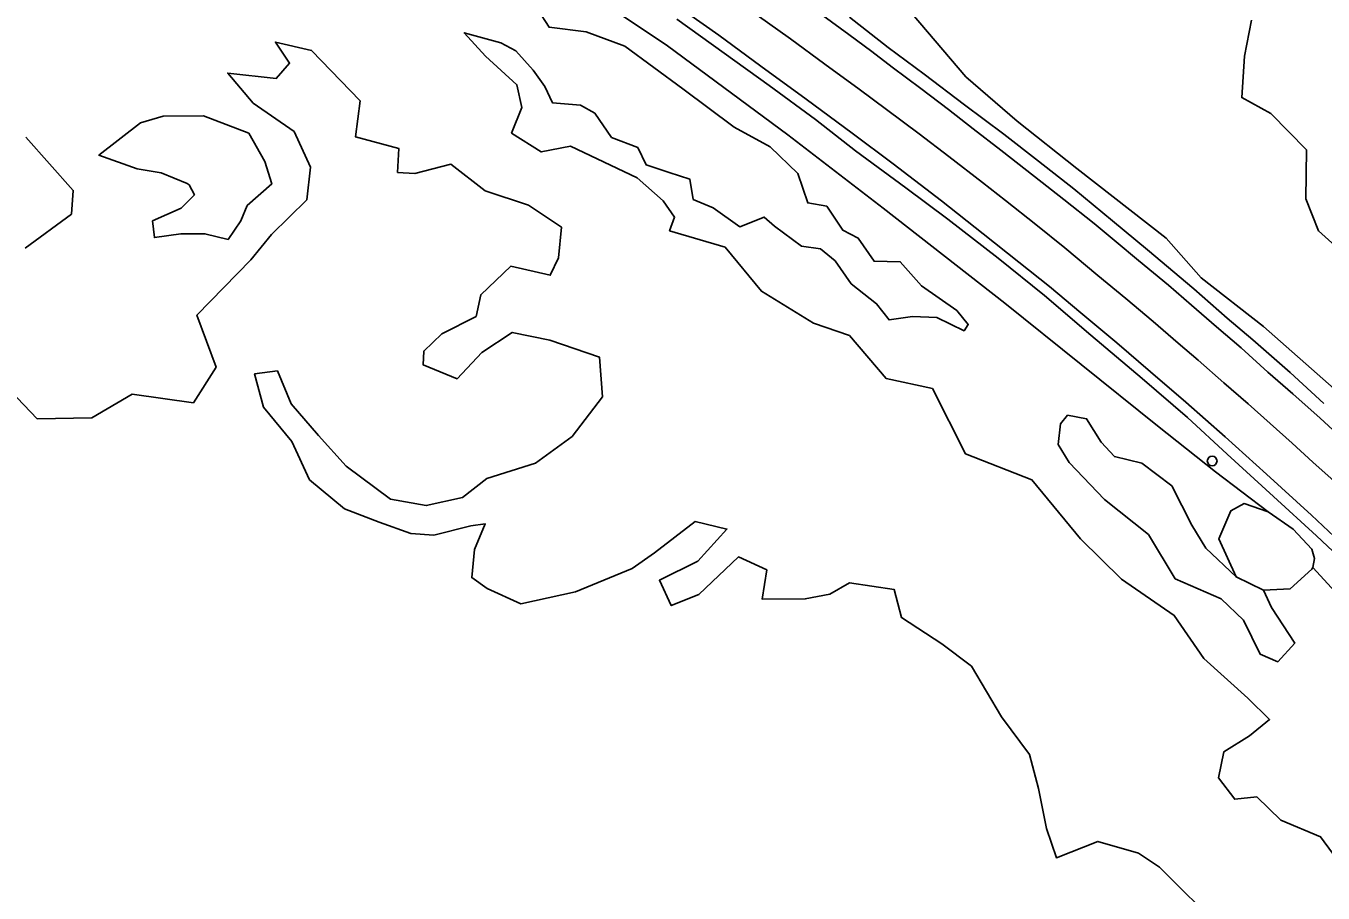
# Model space of a CAD drawing. Extents: x 2160437 to 2172832, y 205694 to 212444.
# Drawn here: x 2170821.8 to 2171222.4, y 206970.1 to 207237.9 of the extents above; entities that cross this region are included whole.
import ezdxf

# ---------------------------------------------------------------- set-up
doc = ezdxf.new("R2010")
doc.units = 0
for name, color, linetype in [('Default', 7, 'Continuous'), ('RD_EX_LaneStripe', 7, 'Continuous'), ('RD_EX_Road', 7, 'Continuous'), ('RD_EX_Road_Post', 7, 'Continuous'), ('RD_EX_VEG_ShrubLine', 7, 'Continuous'), ('RD_EX_VEG_TreeLine', 7, 'Continuous')]:
    doc.layers.add(name, color=color, linetype=linetype)

# ---------------------------------------------------------------- blocks, each defined once
blk = doc.blocks.new('POST')
at = {"layer": 'Default'}
for start, end in [(90, 270), (270, 90)]:
    blk.add_arc((0, 0), 0.0417, start, end, dxfattribs=at)

msp = doc.modelspace()

# ---------------------------------------------------------------- linework, layer by layer
at = {"layer": 'RD_EX_LaneStripe'}
msp.add_lwpolyline([(2171226.72, 207096.47), (2171219.19, 207103.17), (2171212.83, 207109.03), (2171205.98, 207115.15), (2171199.19, 207121.19), (2171191.71, 207127.72), (2171183.75, 207134.65), (2171177.65, 207139.98), (2171169.85, 207146.64), (2171161.44, 207153.7), (2171152.77, 207160.86), (2171142.61, 207169.34), (2171133.62, 207176.54), (2171124.28, 207183.95), (2171117.21, 207189.56), (2171106.8, 207197.54), (2171097.65, 207204.54), (2171087.5, 207212.09), (2171079.13, 207218.35), (2171068.47, 207226.14), (2171057.86, 207233.96), (2171047.6, 207241.26)], dxfattribs=at)
at = {"layer": 'RD_EX_Road'}
for points in [[(2171234.51, 207072.02), (2171218.83, 207086.79), (2171204.84, 207099.52), (2171192.09, 207111.02), (2171179.99, 207121.7), (2171169.08, 207131.09), (2171158.63, 207140.04), (2171147.56, 207149.26), (2171137.9, 207157.44), (2171128.41, 207164.97), (2171117.42, 207173.74), (2171104.53, 207183.88), (2171089.58, 207195.31), (2171076.91, 207204.76), (2171062.74, 207215.32), (2171048.75, 207225.51), (2171035.72, 207235.06), (2171020.23, 207246.05)], [(2171230.66, 207108.37), (2171221.5, 207116.75), (2171213.03, 207124.28), (2171205.33, 207131.01), (2171197.03, 207138.48), (2171189.48, 207144.97), (2171181.69, 207151.65), (2171174.62, 207157.81), (2171165.38, 207165.46), (2171158.43, 207171.24), (2171151.62, 207176.9), (2171142.33, 207184.27), (2171133.21, 207191.4), (2171122.85, 207199.56), (2171114.26, 207206.17), (2171106.65, 207212.08), (2171098.14, 207218.54), (2171089.25, 207225.17), (2171083.01, 207229.98), (2171075.94, 207235.22), (2171067.86, 207241.12)], [(2171235.55, 207066.14), (2171220.35, 207080.41), (2171207.04, 207092.56), (2171192.72, 207105.68), (2171180.48, 207116.96), (2171166.5, 207129.01), (2171150.68, 207142.37), (2171136.32, 207154.67), (2171121.98, 207166.15), (2171106.5, 207178.25), (2171093.51, 207187.96), (2171078, 207199.39), (2171065.56, 207209), (2171051.28, 207219.5), (2171037.38, 207229.55), (2171022.79, 207239.97)], [(2171076.1, 207240.67), (2171088.07, 207231.3), (2171099.14, 207222.97), (2171111.66, 207213.58), (2171123.73, 207204.5), (2171134.43, 207196.1), (2171145.38, 207187.56), (2171157.28, 207177.77), (2171168.16, 207168.81), (2171182.44, 207156.77), (2171192.76, 207147.7), (2171200.67, 207140.92), (2171212.19, 207130.92), (2171222.59, 207121.36)]]:
    msp.add_lwpolyline(points, dxfattribs=at)
at = {"layer": 'RD_EX_VEG_ShrubLine'}
for points in [[(2170969.33, 207265.74), (2170994.22, 207249.07), (2171019.95, 207231.81), (2171057.1, 207204.29), (2171086.49, 207181.68), (2171124.11, 207152.31), (2171171.23, 207114.4), (2171189.11, 207100.25), (2171205.42, 207087.84)], [(2171230.13, 206975.88), (2171221.59, 206987.47), (2171209.35, 206992.6), (2171201.86, 206999.83), (2171195.08, 206999.07), (2171190.06, 207005.67), (2171191.74, 207013.77), (2171199.63, 207018.71), (2171205.82, 207023.72), (2171199.14, 207030.27), (2171185.51, 207042.57), (2171176.41, 207055.84), (2171160.12, 207067.02), (2171147.48, 207079.47), (2171132.42, 207097.74), (2171111.91, 207105.75), (2171101.72, 207125.96), (2171087.43, 207129.07), (2171076.1, 207142.35), (2171064.98, 207146.14), (2171048.9, 207156), (2171037.68, 207169.54), (2171020.55, 207174.67), (2171022.07, 207178.87), (2171018.55, 207183.86), (2171010.52, 207191.02), (2170990, 207200.78), (2170980.93, 207199.03), (2170971.74, 207204.8), (2170974.97, 207212.7), (2170973.42, 207219.74), (2170963.72, 207228.6), (2170957.14, 207235.81), (2170968.44, 207232.65), (2170973.04, 207230.23), (2170978.46, 207224.26), (2170982.07, 207219.23), (2170984.43, 207214.16), (2170993, 207213.49), (2170997.43, 207210.93), (2171002.65, 207203.43), (2171010.72, 207200.32), (2171013.29, 207195.06), (2171020.46, 207192.67), (2171026.84, 207190.55), (2171027.87, 207184.36), (2171034.01, 207181.74), (2171042.21, 207175.82), (2171049.74, 207178.89), (2171052.94, 207176.08), (2171061.31, 207169.88), (2171067.19, 207169.12), (2171071.67, 207165.32), (2171076.67, 207158.22), (2171084.5, 207152.13), (2171088.31, 207147.11), (2171095.54, 207148.17), (2171103.06, 207147.87), (2171111.49, 207143.79), (2171112.76, 207145.66), (2171109.25, 207150.02), (2171098.39, 207157.68), (2171091.8, 207165.1), (2171083.71, 207165.26), (2171078.83, 207172.4), (2171074.02, 207174.82), (2171069.1, 207182.29), (2171063.23, 207183.26), (2171060.12, 207192.37), (2171051.59, 207200.58), (2171040.48, 207206.61), (2171024.63, 207218.51), (2171006.78, 207231.63), (2170994.77, 207236.14), (2170983.36, 207237.51), (2170979.78, 207243.04)], [(2170810.68, 207131.8), (2170825.24, 207116.62), (2170842.11, 207116.92), (2170854.6, 207124.19), (2170873.52, 207121.5), (2170880.57, 207132.52), (2170874.58, 207148.55), (2170891.25, 207165.68), (2170897.59, 207173.48), (2170908.57, 207184.25), (2170909.62, 207194.28), (2170904.58, 207205.27), (2170891.97, 207214.04), (2170884.12, 207223.37), (2170899.07, 207221.69), (2170903.19, 207226.43), (2170898.84, 207232.93), (2170910, 207230.34), (2170924.97, 207214.77), (2170923.55, 207203.69), (2170936.98, 207200.05), (2170936.55, 207192.69), (2170936.55, 207192.69), (2170941.88, 207192.29), (2170953, 207195.21), (2170963.55, 207186.98), (2170976.96, 207182.52), (2170987.15, 207175.79), (2170986.27, 207166.29), (2170983.71, 207160.94), (2170971.49, 207163.71), (2170962.23, 207154.91), (2170960.78, 207148.22), (2170950.25, 207142.86), (2170944.62, 207137.5), (2170944.42, 207133.3), (2170954.97, 207128.95), (2170962.59, 207137.08), (2170971.98, 207143.27), (2170983.61, 207140.83), (2170998.89, 207135.66), (2170999.85, 207123.37), (2170990.45, 207111.16), (2170979.18, 207102.88), (2170964.15, 207098.16), (2170956.63, 207092.24), (2170945.38, 207089.76), (2170934.36, 207091.77), (2170920.68, 207101.95), (2170912.16, 207111.39), (2170903.71, 207121.2), (2170899.44, 207131.43), (2170892.38, 207130.5), (2170895.16, 207120.13), (2170903.88, 207109.59), (2170909.36, 207097.77), (2170920.14, 207088.83), (2170930.9, 207084.69), (2170940.6, 207081.14), (2170947.71, 207080.63), (2170959.15, 207083.52), (2170963.61, 207084.12), (2170960.29, 207076.26), (2170959.45, 207067.56), (2170964.21, 207064.15), (2170974.57, 207059.44), (2170991.51, 207063.15), (2171009.01, 207070.38), (2171015.91, 207075.17), (2171028.42, 207084.82), (2171038.28, 207082.53), (2171029.23, 207072.61), (2171017.43, 207066.71), (2171021.08, 207058.91), (2171029.6, 207062.33), (2171041.88, 207073.93), (2171050.55, 207069.93), (2171049.14, 207060.89), (2171062.46, 207060.98), (2171070.05, 207062.39), (2171076.16, 207065.9), (2171089.91, 207063.86), (2171092.14, 207055.17), (2171104.59, 207047.1), (2171113.76, 207040.14), (2171123.03, 207024.58), (2171131.74, 207012.91), (2171131.74, 207012.91), (2171134.44, 207002.38), (2171136.92, 206990.01), (2171140.03, 206981.03), (2171152.77, 206986.08), (2171165.37, 206982.42), (2171171.86, 206978.11), (2171191.14, 206959.02)], [(2170821.76, 207203.56), (2170836.37, 207187.13), (2170835.86, 207179.82), (2170821.59, 207169.24)], [(2171195.48, 207067.81), (2171186.12, 207076.6), (2171181.86, 207083.76), (2171175.62, 207095.93), (2171166.39, 207102.93), (2171157.91, 207104.9), (2171153.86, 207109.41), (2171149.32, 207116.61), (2171143.48, 207117.67), (2171141.24, 207115.02), (2171140.5, 207108.63), (2171143.98, 207103.07), (2171154.81, 207091.65), (2171168.43, 207080.88), (2171176.71, 207067.17), (2171190.93, 207061.03), (2171197.78, 207054.41), (2171202.93, 207043.87), (2171208.4, 207041.55), (2171213.61, 207047.32), (2171206.41, 207058.29), (2171204, 207063.69)], [(2171219.16, 207070.69), (2171234.04, 207054.45), (2171266.39, 207022.3), (2171282.08, 207005.35), (2171302.05, 206986.01), (2171316.58, 206970.88), (2171344.7, 206939.98), (2171359.03, 206922.8), (2171377.88, 206900.33), (2171389.51, 206884.93), (2171405.09, 206866.75), (2171427.37, 206840.35), (2171435.47, 206827.97)]]:
    msp.add_lwpolyline(points, dxfattribs=at)
msp.add_lwpolyline([(2170871.53, 207189.24), (2170863.54, 207192.51), (2170856.15, 207193.77), (2170844.32, 207197.99), (2170857.19, 207207.99), (2170864.14, 207210), (2170876.58, 207210.19), (2170890.61, 207204.75), (2170895.58, 207196.03), (2170897.71, 207189.13), (2170890.12, 207182.42), (2170888.16, 207177.71), (2170884.19, 207171.98), (2170877.04, 207173.74), (2170869.66, 207173.67), (2170861.48, 207172.53), (2170860.9, 207177.7), (2170869.74, 207181.6), (2170873.8, 207185.75), (2170872.16, 207188.85)], close=True, dxfattribs=at)
at = {"layer": 'RD_EX_VEG_TreeLine'}
for points in [[(2171225.81, 207125.83), (2171204, 207145.06), (2171184.68, 207160.08), (2171173.92, 207172.39), (2171146.34, 207193.86), (2171127.87, 207208.49), (2171112.04, 207222.22), (2171093.07, 207244.46)], [(2171200.24, 207239.66), (2171198.12, 207228.59), (2171197.22, 207215.76), (2171206.25, 207210.86), (2171217.21, 207199.68), (2171217.02, 207184.47), (2171220.95, 207174.6), (2171233.3, 207163.5)]]:
    msp.add_lwpolyline(points, dxfattribs=at)
msp.add_lwpolyline([(2171218.89, 207070.1), (2171212.24, 207064.08), (2171204, 207063.69), (2171195.48, 207067.81), (2171190.13, 207079.47), (2171193.83, 207088.17), (2171198.03, 207090.42), (2171205.42, 207087.84), (2171213.14, 207082.45), (2171218.9, 207076.33), (2171219.7, 207073.41), (2171219.16, 207070.69)], close=True, dxfattribs=at)

# ---------------------------------------------------------------- block references
at = {"layer": 'RD_EX_Road_Post', "xscale": 36, "yscale": 36}
msp.add_blockref('POST', (2171188.11, 207103.58), dxfattribs=at)

doc.saveas('drawing.dxf')
